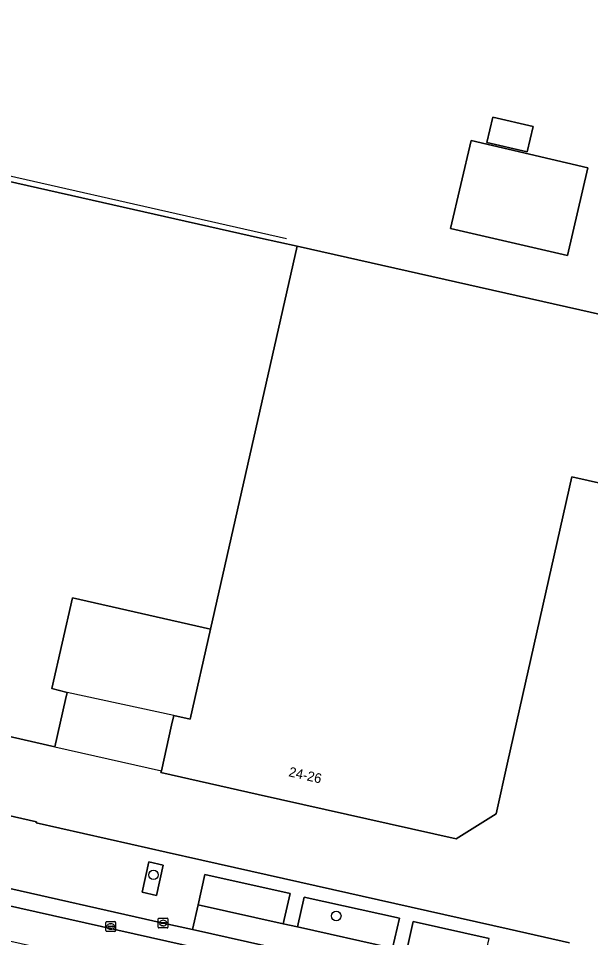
# Model space of a CAD drawing. Extents: x 161771 to 163125, y 382475 to 383179.
# Drawn here: x 162590.2 to 162649.2, y 382817.3 to 382912.1 of the extents above; entities that cross this region are included whole.
import ezdxf

# ---------------------------------------------------------------- set-up
doc = ezdxf.new("R2010")
doc.units = 0
for name, color, linetype in [('IMGEO_Boom', 7, 'Continuous'), ('IMGEO_Erf', 7, 'Continuous'), ('IMGEO_Groenvoorziening', 7, 'Continuous'), ('IMGEO_Hek', 7, 'Continuous'), ('IMGEO_Kolk', 7, 'Continuous'), ('IMGEO_Pand', 7, 'Continuous'), ('IMGEO_Pand_nummerreeks', 7, 'Continuous'), ('IMGEO_Pand_overbouw', 7, 'Continuous'), ('IMGEO_Parkeervlak_open', 7, 'Continuous'), ('IMGEO_Rijbaan_lokaal_gesloten', 7, 'Continuous'), ('IMGEO_Rijbaan_lokaal_open', 7, 'Continuous'), ('IMGEO_Rioolput', 7, 'Continuous'), ('IMGEO_Voetpad_op_trap', 7, 'Continuous'), ('IMGEO_Voetpad_open', 7, 'Continuous')]:
    doc.layers.add(name, color=color, linetype=linetype)

msp = doc.modelspace()

# ---------------------------------------------------------------- linework, layer by layer
at = {"layer": 'IMGEO_Boom'}
for centre in [(162604.173, 382823.755), (162623.009, 382819.517)]:
    msp.add_circle(centre, 0.489, dxfattribs=at)
at = {"layer": 'IMGEO_Erf'}
for points in [[(162554.508, 382973.54), (162543.336, 382923.806), (162543.45, 382920.459), (162545.389, 382920.086), (162544.237, 382914.617), (162544.01, 382913.542), (162543.529, 382911.26), (162545.615, 382910.798), (162567.437, 382905.961), (162565.821, 382898.771), (162587.458, 382893.899), (162587.921, 382895.547), (162615.214, 382889.412), (162618.975, 382888.565), (162666.875, 382877.783), (162664.399, 382866.484), (162698.255, 382858.917), (162689.358, 382818.982), (162688.27, 382814.101)], [(162663.194, 382861.222), (162647.285, 382864.798), (162640.706, 382835.48), (162639.489, 382830.058), (162635.382, 382827.47), (162614.975, 382832.052), (162604.937, 382834.297), (162604.982, 382834.497), (162606.036, 382839.175), (162606.265, 382840.19), (162607.939, 382839.813), (162610.05, 382849.085), (162595.819, 382852.309), (162593.691, 382842.957), (162595.265, 382842.57), (162595.102, 382841.847), (162594.005, 382836.968), (162588.454, 382838.212)], [(162587.106, 382830.363), (162592.118, 382829.231), (162592.09, 382829.137), (162601.822, 382826.906), (162605.495, 382826.112), (162609.155, 382825.277), (162640.833, 382818.172), (162647.054, 382816.755)]]:
    msp.add_lwpolyline(points, dxfattribs=at)
for points in [[(162642.696, 382898.302), (162638.527, 382899.271), (162639.132, 382901.871), (162643.301, 382900.902)], [(162646.838, 382887.608), (162634.793, 382890.408), (162636.899, 382899.465), (162648.944, 382896.665)]]:
    msp.add_lwpolyline(points, close=True, dxfattribs=at)
at = {"layer": 'IMGEO_Groenvoorziening'}
for points in [[(162603.677, 382825.103), (162602.989, 382821.975), (162604.472, 382821.645), (162605.18, 382824.749)], [(162609.455, 382823.801), (162608.764, 382820.68), (162617.549, 382818.711), (162618.25, 382821.828)], [(162629.51, 382819.281), (162619.71, 382821.467), (162619.015, 382818.382), (162628.791, 382816.188)], [(162638.758, 382817.201), (162630.926, 382818.944), (162630.254, 382815.862), (162638.052, 382814.099)]]:
    msp.add_lwpolyline(points, close=True, dxfattribs=at)
at = {"layer": 'IMGEO_Hek'}
msp.add_lwpolyline([(162567.437, 382905.961), (162578.959, 382903.407), (162577.822, 382898.425), (162617.87, 382889.364)], dxfattribs=at)
at = {"layer": 'IMGEO_Kolk'}
for p, q in [((162604.664, 382818.363), (162604.664, 382819.215)), ((162604.739, 382819.289), (162605.591, 382819.289)), ((162605.665, 382819.215), (162605.665, 382818.363)), ((162605.591, 382818.289), (162604.739, 382818.289)), ((162604.923, 382818.783), (162604.923, 382818.795)), ((162605.361, 382818.746), (162604.963, 382818.746)), ((162604.966, 382818.832), (162605.364, 382818.832)), ((162605.175, 382818.509), (162605.15, 382818.509)), ((162605.152, 382819.069), (162605.177, 382819.069)), ((162605.407, 382818.795), (162605.407, 382818.783))]:
    msp.add_line(p, q, dxfattribs=at)
for points in [[(162604.664, 382818.363), (162604.664, 382819.215)], [(162604.739, 382819.289), (162605.591, 382819.289)], [(162605.665, 382819.215), (162605.665, 382818.363)], [(162605.591, 382818.289), (162604.739, 382818.289)]]:
    msp.add_lwpolyline(points, dxfattribs=at)
for centre, radius, start, end in [((162604.741, 382819.213), 0.0765, 91.55205, 178.44795), ((162604.741, 382819.213), 0.0765, 91.55205, 178.44795), ((162605.589, 382819.213), 0.0765, 1.55205, 88.44795), ((162605.589, 382819.213), 0.0765, 1.55205, 88.44795), ((162604.741, 382818.365), 0.0765, 181.55205, 268.44795), ((162604.741, 382818.365), 0.0765, 181.55205, 268.44795), ((162604.963, 382818.792), 0.0403, 85.87752, 175.75265), ((162604.96, 382818.782), 0.0366, 178.93798, 274.71019), ((162605.364, 382818.789), 0.043, 264.86636, 352.45326), ((162605.368, 382818.794), 0.0386, 1.73085, 96.63898), ((162605.589, 382818.365), 0.0765, 271.55205, 358.44795), ((162605.589, 382818.365), 0.0765, 271.55205, 358.44795)]:
    msp.add_arc(centre, radius, start, end, dxfattribs=at)
for centre, major_axis, ratio, start_param, end_param in [((162605.151, 382818.789), (-0.387, 0.002), 0.722429, 4.712389, 7.853982), ((162605.176, 382818.789), (-0.39, 0.002), 0.717154, 1.570796, 4.712389)]:
    msp.add_ellipse(centre, major_axis=major_axis, ratio=ratio, start_param=start_param, end_param=end_param, dxfattribs=at)
at = {"layer": 'IMGEO_Pand'}
for points in [[(162648.944, 382896.665), (162636.899, 382899.465), (162634.793, 382890.408), (162646.838, 382887.608)], [(162587.458, 382893.899), (162578.988, 382856.153), (162578.523, 382854.078), (162577.828, 382850.974), (162575.823, 382842.025), (162575.573, 382840.909), (162577.376, 382840.486), (162577.467, 382840.835), (162588.463, 382838.401), (162588.454, 382838.212), (162594.005, 382836.968), (162595.102, 382841.847), (162595.265, 382842.57), (162593.691, 382842.957), (162595.819, 382852.309), (162610.05, 382849.085), (162618.975, 382888.565), (162615.214, 382889.412), (162587.921, 382895.547)], [(162664.399, 382866.484), (162666.875, 382877.783), (162618.975, 382888.565), (162610.05, 382849.085), (162607.939, 382839.813), (162606.265, 382840.19), (162606.036, 382839.175), (162604.982, 382834.497), (162604.937, 382834.297), (162614.975, 382832.052), (162635.382, 382827.47), (162639.489, 382830.058), (162640.706, 382835.48), (162647.285, 382864.798), (162663.194, 382861.222)]]:
    msp.add_lwpolyline(points, close=True, dxfattribs=at)
at = {"layer": 'IMGEO_Pand_overbouw'}
msp.add_lwpolyline([(162594.005, 382836.968), (162604.982, 382834.497), (162606.036, 382839.175), (162606.265, 382840.19), (162595.265, 382842.57), (162595.102, 382841.847)], close=True, dxfattribs=at)
at = {"layer": 'IMGEO_Parkeervlak_open'}
msp.add_lwpolyline([(162630.254, 382815.862), (162628.791, 382816.188), (162619.015, 382818.382), (162617.549, 382818.711), (162608.764, 382820.68), (162608.197, 382818.11), (162623.189, 382814.743), (162637.4, 382811.548), (162638.052, 382814.099)], close=True, dxfattribs=at)
at = {"layer": 'IMGEO_Rijbaan_lokaal_gesloten'}
msp.add_lwpolyline([(162623.189, 382814.743), (162608.197, 382818.11), (162605.165, 382818.789), (162587.494, 382822.751), (162586.209, 382823.045), (162575.79, 382825.382), (162568.2, 382827.084), (162550.488, 382831.044), (162546.298, 382832.001), (162544.598, 382832.387), (162540.536, 382833.301), (162528.342, 382836.046), (162527.328, 382836.258), (162522.61, 382837.323), (162522.166, 382835.638), (162554.685, 382828.334), (162613.961, 382815.02)], dxfattribs=at)
at = {"layer": 'IMGEO_Rijbaan_lokaal_open'}
msp.add_lwpolyline([(162642.274, 382808.681), (162613.961, 382815.02), (162554.685, 382828.334), (162522.166, 382835.638), (162521.175, 382832.265), (162544.4, 382827.043), (162605.633, 382813.283), (162678.397, 382796.971), (162861.402, 382755.875), (162976.631, 382730.027), (163031.336, 382717.589), (163033.334, 382716.946), (163046.945, 382712.072), (163047.759, 382716.988), (163048.718, 382719.942), (163035.966, 382720.816)], dxfattribs=at)
at = {"layer": 'IMGEO_Rioolput'}
for p, q in [((162599.263, 382818.007), (162599.263, 382818.859)), ((162599.338, 382818.933), (162600.19, 382818.933)), ((162599.522, 382818.427), (162599.522, 382818.439)), ((162599.96, 382818.39), (162599.562, 382818.39)), ((162599.565, 382818.476), (162599.963, 382818.476)), ((162599.774, 382818.153), (162599.749, 382818.153)), ((162599.751, 382818.713), (162599.776, 382818.713)), ((162600.006, 382818.439), (162600.006, 382818.427)), ((162600.264, 382818.859), (162600.264, 382818.007)), ((162600.19, 382817.933), (162599.338, 382817.933))]:
    msp.add_line(p, q, dxfattribs=at)
for points in [[(162599.263, 382818.007), (162599.263, 382818.859)], [(162599.338, 382818.933), (162600.19, 382818.933)], [(162600.264, 382818.859), (162600.264, 382818.007)], [(162600.19, 382817.933), (162599.338, 382817.933)]]:
    msp.add_lwpolyline(points, dxfattribs=at)
for centre, radius, start, end in [((162599.34, 382818.857), 0.0765, 91.55205, 178.44795), ((162599.34, 382818.857), 0.0765, 91.55205, 178.44795), ((162599.562, 382818.436), 0.0403, 85.87752, 175.75265), ((162599.559, 382818.426), 0.0366, 178.93798, 274.71019), ((162599.963, 382818.433), 0.043, 264.86636, 352.45326), ((162599.967, 382818.438), 0.0386, 1.73085, 96.63898), ((162600.188, 382818.857), 0.0765, 1.55205, 88.44795), ((162600.188, 382818.857), 0.0765, 1.55205, 88.44795), ((162599.34, 382818.009), 0.0765, 181.55205, 268.44795), ((162599.34, 382818.009), 0.0765, 181.55205, 268.44795), ((162600.188, 382818.009), 0.0765, 271.55205, 358.44795), ((162600.188, 382818.009), 0.0765, 271.55205, 358.44795)]:
    msp.add_arc(centre, radius, start, end, dxfattribs=at)
for centre, major_axis, ratio, start_param, end_param in [((162599.75, 382818.433), (-0.387, 0.002), 0.722429, 4.712389, 7.853982), ((162599.775, 382818.433), (-0.39, 0.002), 0.717154, 1.570796, 4.712389)]:
    msp.add_ellipse(centre, major_axis=major_axis, ratio=ratio, start_param=start_param, end_param=end_param, dxfattribs=at)
at = {"layer": 'IMGEO_Voetpad_op_trap'}
msp.add_lwpolyline([(162638.527, 382899.271), (162642.696, 382898.302), (162643.301, 382900.902), (162639.132, 382901.871)], close=True, dxfattribs=at)
at = {"layer": 'IMGEO_Voetpad_open'}
for points in [[(162647.054, 382816.755), (162640.833, 382818.172), (162609.155, 382825.277), (162605.495, 382826.112), (162601.822, 382826.906), (162592.09, 382829.137), (162592.118, 382829.231), (162587.106, 382830.363), (162586.985, 382829.913), (162573.585, 382832.911), (162573.663, 382833.181), (162565.981, 382834.919), (162540.051, 382840.786), (162535.507, 382841.814), (162530.056, 382843.026)], [(162587.494, 382822.751), (162605.165, 382818.789), (162608.197, 382818.11), (162608.764, 382820.68), (162609.455, 382823.801), (162618.25, 382821.828), (162617.549, 382818.711), (162619.015, 382818.382), (162619.71, 382821.467), (162629.51, 382819.281), (162628.791, 382816.188)], [(162630.254, 382815.862), (162630.926, 382818.944), (162638.758, 382817.201)]]:
    msp.add_lwpolyline(points, dxfattribs=at)
msp.add_lwpolyline([(162602.989, 382821.975), (162603.677, 382825.103), (162605.18, 382824.749), (162604.472, 382821.645)], close=True, dxfattribs=at)

# ---------------------------------------------------------------- texts
at = {"layer": 'IMGEO_Pand_nummerreeks'}
msp.add_text('24-26', height=1, rotation=347.15023, dxfattribs=at).set_placement((162618.04, 382833.932))

doc.saveas('drawing.dxf')
